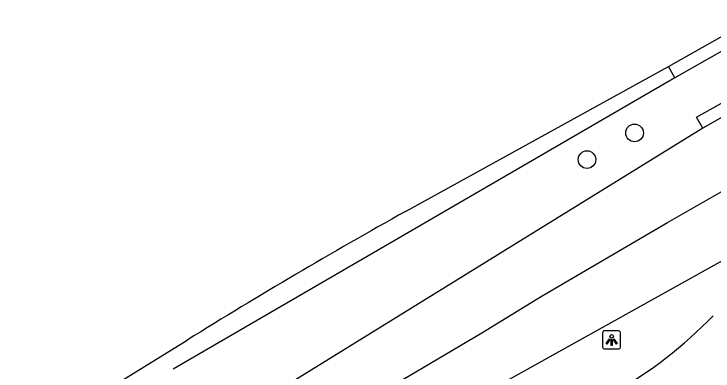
# Model space of a CAD drawing. Extents: x 157793 to 159380, y 380882 to 382313.
# Drawn here: x 159294.62 to 159333.35, y 382285.17 to 382304.94 of the extents above; entities that cross this region are included whole.
import ezdxf

# ---------------------------------------------------------------- set-up
doc = ezdxf.new("R2010")
doc.units = 0
for name, color, linetype in [('IMGEO_Boom', 7, 'Continuous'), ('IMGEO_Fietspad_gesloten', 7, 'Continuous'), ('IMGEO_Hek', 7, 'Continuous'), ('IMGEO_Lichtpunt', 7, 'Continuous'), ('IMGEO_Muur', 7, 'Continuous'), ('IMGEO_Rijbaan_regionaal_gesloten', 7, 'Continuous')]:
    doc.layers.add(name, color=color, linetype=linetype)

msp = doc.modelspace()

# ---------------------------------------------------------------- linework, layer by layer
at = {"layer": 'IMGEO_Boom'}
for centre in [(159329.006, 382298.356), (159326.371, 382296.877)]:
    msp.add_circle(centre, 0.489, dxfattribs=at)
at = {"layer": 'IMGEO_Fietspad_gesloten'}
msp.add_arc((159315.834, 382305.191), 24.387, 299.6048, 315.926, dxfattribs=at)
at = {"layer": 'IMGEO_Hek'}
msp.add_lwpolyline([(159331.233, 382301.401), (159303.438, 382285.276)], dxfattribs=at)
at = {"layer": 'IMGEO_Lichtpunt'}
for p, q in [((159327.237, 382287.293), (159327.237, 382286.486)), ((159327.237, 382287.293), (159327.237, 382286.486)), ((159328.139, 382287.388), (159327.331, 382287.388)), ((159328.139, 382287.388), (159327.331, 382287.388)), ((159328.233, 382286.486), (159328.233, 382287.293)), ((159328.233, 382286.486), (159328.233, 382287.293)), ((159327.331, 382286.392), (159328.139, 382286.392)), ((159327.331, 382286.392), (159328.139, 382286.392))]:
    msp.add_line(p, q, dxfattribs=at)
for points in [[(159327.611, 382286.957), (159327.65, 382286.929), (159327.462, 382286.667), (159327.424, 382286.694), (159327.611, 382286.957)], [(159327.713, 382286.909), (159327.76, 382286.909), (159327.76, 382286.587), (159327.713, 382286.587), (159327.713, 382286.909)], [(159327.823, 382286.929), (159327.861, 382286.956), (159328.048, 382286.694), (159328.009, 382286.666), (159327.823, 382286.929)]]:
    msp.add_lwpolyline(points, dxfattribs=at)
msp.add_circle((159327.736, 382287.091), 0.0994, dxfattribs=at)
for centre, start, end in [((159327.331, 382287.293), 90, 180), ((159327.331, 382287.293), 90, 180), ((159328.139, 382287.293), 0, 90), ((159328.139, 382287.293), 0, 90), ((159327.331, 382286.486), 180, 270), ((159327.331, 382286.486), 180, 270), ((159328.139, 382286.486), 270, 0), ((159328.139, 382286.486), 270, 360)]:
    msp.add_arc(centre, 0.0946, start, end, dxfattribs=at)
at = {"layer": 'IMGEO_Muur'}
for points in [[(159330.883, 382302.026), (159336.068, 382304.942)], [(159336.445, 382304.369), (159331.233, 382301.401), (159330.883, 382302.026)], [(159332.792, 382298.613), (159332.445, 382299.229), (159337.653, 382302.145)], [(159338.003, 382301.583), (159332.792, 382298.613)]]:
    msp.add_lwpolyline(points, dxfattribs=at)
at = {"layer": 'IMGEO_Rijbaan_regionaal_gesloten'}
for points in [[(159316.315, 382294.009), (159330.883, 382302.026)], [(159332.792, 382298.613), (159303.014, 382280.231), (159295.27, 382275.268), (159292.584, 382273.547), (159286.789, 382269.758), (159282.73, 382266.884)], [(159293.344, 382270.382), (159296.683, 382272.583), (159297.261, 382272.958), (159300.038, 382274.759), (159303.43, 382276.878), (159306.915, 382279.054), (159310.135, 382281.065), (159313.731, 382283.253), (159320.551, 382287.293), (159323.803, 382289.285), (159330.831, 382293.387), (159337.817, 382297.384), (159339.762, 382298.525)], [(159341.492, 382295.519), (159320.759, 382283.981)], [(159278.456, 382270.167), (159287.526, 382276.305), (159293.753, 382280.418), (159294.138, 382280.656), (159304.22, 382286.885)]]:
    msp.add_lwpolyline(points, dxfattribs=at)
msp.add_arc((159463.854, 382029.691), 302.707, 119.16967, 121.82682, dxfattribs=at)

doc.saveas('drawing.dxf')
